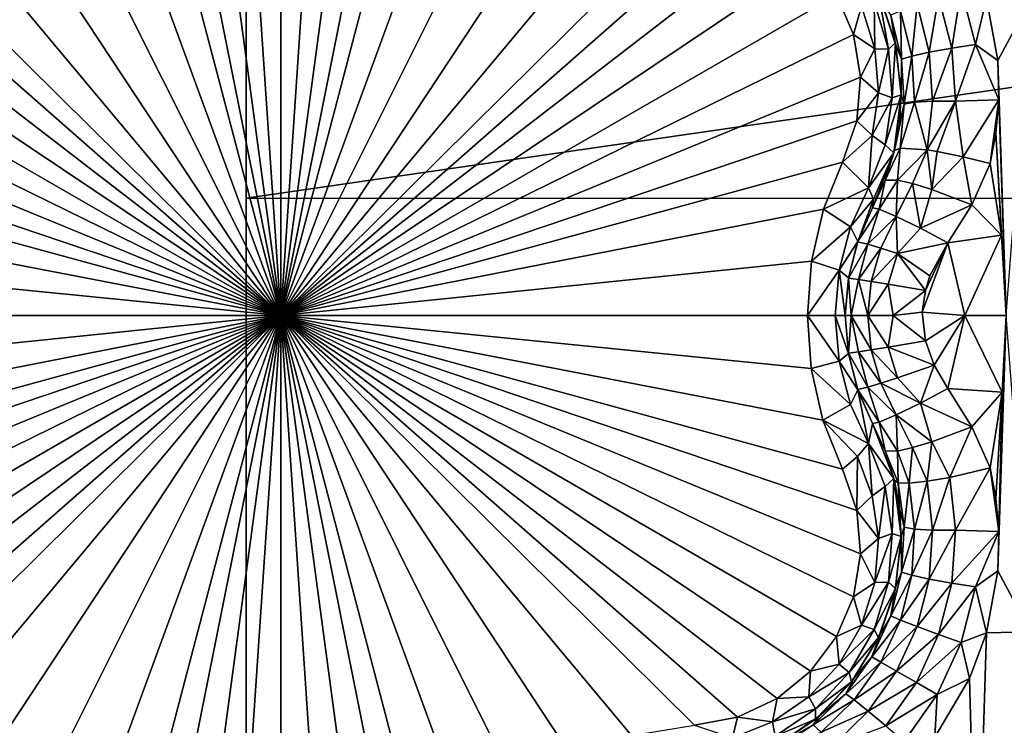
# Model space of a CAD drawing. Header units: metres. Extents: x -205 to 205, y -104 to 104.
# Tile 593 of 656: x -36.85 to -33.59, y -50.32 to -47.98. Entities that reach past the tile are written whole.
import ezdxf

# ---------------------------------------------------------------- set-up
doc = ezdxf.new("R2010")
doc.units = ezdxf.units.M
doc.layers.add('solid_01_2-CONSUMER_EHM_BOX_SW0001', color=7, linetype='CONTINUOUS')

msp = doc.modelspace()

# ---------------------------------------------------------------- linework, layer by layer
at = {"layer": 'solid_01_2-CONSUMER_EHM_BOX_SW0001'}
for points in [[(-200.010849, -74.958488), (-200.010773, 75.041512), (-0.010778, 75.04142)], [(-0.010849, -74.95858), (-200.010849, -74.958488), (-0.010778, 75.04142)], [(38.274673, -42.903759, 75), (-63.60397, -54.56757, 75), (63.596031, -54.576706, 75)], [(38.274673, -42.903759, 75), (37.499931, -42.958599, 75), (-63.60397, -54.56757, 75)], [(37.499931, -42.958599, 75), (-37.500069, -42.958565, 75), (-63.60397, -54.56757, 75)], [(-35.989307, -48.958565, 15.440842), (-35.989353, -46.833572, 16.667706), (-36.131405, -46.850746, 16.660553)], [(-35.989307, -48.958565, 15.440842), (-35.847298, -46.850723, 16.660563), (-35.989353, -46.833572, 16.667706)], [(-35.989307, -48.958565, 15.440842), (-36.131405, -46.850746, 16.660553), (-36.265591, -46.901558, 16.63912)], [(-35.989307, -48.958565, 15.440842), (-35.713093, -46.90152, 16.639135), (-35.847298, -46.850723, 16.660563)], [(-35.989307, -48.958565, 15.440842), (-36.265591, -46.901558, 16.63912), (-36.38409, -46.983875, 16.603489)], [(-35.989307, -48.958565, 15.440842), (-35.594543, -46.983856, 16.603498), (-35.713093, -46.90152, 16.639135)], [(-35.989307, -48.958565, 15.440842), (-36.38409, -46.983875, 16.603489), (-36.47884, -47.09351, 16.554106)], [(-35.989307, -48.958565, 15.440842), (-35.499775, -47.09351, 16.554106), (-35.594543, -46.983856, 16.603498)], [(-37.604473, -61.569439, 69), (-37.603432, -47.069439, 63.099998), (-36.104473, -61.569546, 69)], [(-36.104015, -55.219547, 66.416206), (-37.603432, -47.069439, 63.099998), (-36.103432, -47.069546, 63.099998)], [(-36.104126, -56.719547, 67.02655), (-36.104473, -61.569546, 69), (-37.603432, -47.069439, 63.099998)], [(-36.104126, -56.719547, 67.02655), (-37.603432, -47.069439, 63.099998), (-36.104015, -55.219547, 66.416206)], [(-36.103432, -47.069546, 69.5), (-36.104015, -55.219547, 66.416206), (-36.103432, -47.069546, 63.099998)], [(-36.103432, -47.069546, 69.5), (-36.103539, -48.569546, 69.5), (-36.104015, -55.219547, 66.416206)], [(-25.753431, -47.07029, 69.5), (-36.103539, -48.569546, 69.5), (-36.103432, -47.069546, 69.5)], [(-25.753431, -47.07029, 69.5), (-25.75354, -48.57029, 69.5), (-36.103539, -48.569546, 69.5)], [(-36.612514, -47.257236, 16.486931), (-35.989307, -48.958565, 15.440842), (-36.47884, -47.09351, 16.554106)], [(-35.989307, -48.958565, 15.440842), (-35.366062, -47.257267, 16.486921), (-35.499775, -47.09351, 16.554106)], [(-36.612514, -47.257236, 16.486931), (-36.772358, -47.391537, 16.452232), (-35.989307, -48.958565, 15.440842)], [(-35.989307, -48.958565, 15.440842), (-35.206219, -47.391563, 16.45223), (-35.366062, -47.257267, 16.486921)], [(-34.368027, -55.450424, 1.911131), (-24.574684, -47.39373, 1.771438), (-24.654047, -47.299149, 1.911433)], [(-32.067661, -53.499565, 1.933451), (-34.368027, -55.450424, 1.911131), (-24.654047, -47.299149, 1.911433)], [(-36.772358, -47.391537, 16.452232), (-36.954853, -47.496902, 16.452232), (-35.989307, -48.958565, 15.440842)], [(-35.989307, -48.958565, 15.440842), (-35.023724, -47.496918, 16.452236), (-35.206219, -47.391563, 16.45223)], [(-34.368027, -55.450424, 1.911131), (-34.288628, -55.545044, 1.771182), (-24.574684, -47.39373, 1.771438)], [(-34.288628, -55.545044, 1.771182), (-24.479979, -47.506596, 1.656828), (-24.574684, -47.39373, 1.771438)], [(-36.954853, -47.496902, 16.452232), (-37.151058, -47.568172, 16.486923), (-35.989307, -48.958565, 15.440842)], [(-35.989307, -48.958565, 15.440842), (-34.827488, -47.568195, 16.486938), (-35.023724, -47.496918, 16.452236)], [(-34.288628, -55.545044, 1.771182), (-34.193897, -55.657944, 1.656628), (-24.479979, -47.506596, 1.656828)], [(-34.193897, -55.657944, 1.656628), (-34.087463, -55.784786, 1.571667), (-24.479979, -47.506596, 1.656828)], [(-34.087463, -55.784786, 1.571667), (-24.373343, -47.633678, 1.571667), (-24.479979, -47.506596, 1.656828)], [(-37.151058, -47.568172, 16.486923), (-37.359726, -47.602089, 16.554106), (-35.989307, -48.958565, 15.440842)], [(-35.989307, -48.958565, 15.440842), (-34.618889, -47.602089, 16.554106), (-34.827488, -47.568195, 16.486938)], [(-37.359726, -47.602089, 16.554106), (-37.502087, -47.629341, 16.603502), (-35.989307, -48.958565, 15.440842)], [(-35.989307, -48.958565, 15.440842), (-34.476574, -47.629326, 16.603487), (-34.618889, -47.602089, 16.554106)], [(-37.502087, -47.629341, 16.603502), (-37.632656, -47.690834, 16.639137), (-35.989307, -48.958565, 15.440842)], [(-35.989307, -48.958565, 15.440842), (-34.346039, -47.690784, 16.639118), (-34.476574, -47.629326, 16.603487)], [(-21.511244, -48.928989, 1.571667), (-24.373343, -47.633678, 1.571667), (-34.087463, -55.784786, 1.571667)], [(-37.632656, -47.690834, 16.639137), (-37.743752, -47.781666, 16.660563), (-35.989307, -48.958565, 15.440842)], [(-35.989307, -48.958565, 15.440842), (-34.234936, -47.78159, 16.660553), (-34.346039, -47.690784, 16.639118)], [(-37.743752, -47.781666, 16.660563), (-37.829632, -47.896114, 16.667706), (-35.989307, -48.958565, 15.440842)], [(-35.989307, -48.958565, 15.440842), (-34.149036, -47.896019, 16.667706), (-34.234936, -47.78159, 16.660553)], [(-33.767132, -48.072533, 18.35281), (-33.736004, -47.876286, 18.351889), (-33.810902, -47.902561, 18.342203)], [(-33.767132, -48.072533, 18.35281), (-33.688663, -48.06057, 18.362474), (-33.736004, -47.876286, 18.351889)], [(-33.652397, -47.908619, 18.341488), (-33.736004, -47.876286, 18.351889), (-33.688663, -48.06057, 18.362474)], [(-37.829632, -47.896114, 16.667706), (-37.88578, -48.027718, 16.660553), (-35.989307, -48.958565, 15.440842)], [(-35.989307, -48.958565, 15.440842), (-34.092861, -48.027618, 16.660563), (-34.149036, -47.896019, 16.667706)], [(-34.065815, -47.933964, 16.71142), (-34.149036, -47.896019, 16.667706), (-34.092861, -48.027618, 16.660563)], [(-34.024796, -47.919552, 16.774439), (-34.065815, -47.933964, 16.71142), (-34.021988, -48.075405, 16.698145)], [(-34.024796, -47.919552, 16.774439), (-33.976723, -48.07629, 16.759886), (-34.010109, -47.892193, 16.883411)], [(-34.024796, -47.919552, 16.774439), (-34.021988, -48.075405, 16.698145), (-33.976723, -48.07629, 16.759886)], [(-34.010109, -47.892193, 16.883411), (-33.954262, -48.055294, 16.873802), (-34.006104, -47.900845, 18.099459)], [(-33.976723, -48.07629, 16.759886), (-33.954262, -48.055294, 16.873802), (-34.010109, -47.892193, 16.883411)], [(-33.969585, -47.964161, 18.173237), (-34.006104, -47.900845, 18.099459), (-33.953251, -48.059879, 18.108315)], [(-33.954262, -48.055294, 16.873802), (-33.953251, -48.059879, 18.108315), (-34.006104, -47.900845, 18.099459)], [(-33.810902, -47.902561, 18.342203), (-33.882317, -47.928719, 18.305311), (-33.842022, -48.086014, 18.315992)], [(-33.767132, -48.072533, 18.35281), (-33.810902, -47.902561, 18.342203), (-33.842022, -48.086014, 18.315992)], [(-33.6147, -48.113834, 18.35541), (-33.652397, -47.908619, 18.341488), (-33.688663, -48.06057, 18.362474)], [(-33.507179, -47.911991, 18.295647), (-33.652397, -47.908619, 18.341488), (-33.6147, -48.113834, 18.35541)], [(-33.507179, -47.911991, 18.295647), (-33.6147, -48.113834, 18.35541), (-33.587498, -48.958565, 18.393747)], [(-34.021988, -48.075405, 16.698145), (-34.065815, -47.933964, 16.71142), (-34.092861, -48.027618, 16.660563)], [(-33.937702, -47.950264, 18.245213), (-33.969585, -47.964161, 18.173237), (-33.933746, -48.109009, 18.184185)], [(-33.882317, -47.928719, 18.305311), (-33.937702, -47.950264, 18.245213), (-33.900177, -48.098827, 18.256014)], [(-33.900177, -48.098827, 18.256014), (-33.937702, -47.950264, 18.245213), (-33.933746, -48.109009, 18.184185)], [(-33.842022, -48.086014, 18.315992), (-33.882317, -47.928719, 18.305311), (-33.900177, -48.098827, 18.256014)], [(-33.933746, -48.109009, 18.184185), (-33.969585, -47.964161, 18.173237), (-33.953251, -48.059879, 18.108315)], [(-37.88578, -48.027718, 16.660553), (-37.908871, -48.169338, 16.639118), (-35.989307, -48.958565, 15.440842)], [(-35.989307, -48.958565, 15.440842), (-34.069748, -48.169243, 16.639137), (-34.092861, -48.027618, 16.660563)], [(-34.021988, -48.075405, 16.698145), (-34.092861, -48.027618, 16.660563), (-34.069748, -48.169243, 16.639137)], [(-34.010574, -48.220871, 16.672249), (-34.021988, -48.075405, 16.698145), (-34.069748, -48.169243, 16.639137)], [(-33.976723, -48.07629, 16.759886), (-34.021988, -48.075405, 16.698145), (-34.010574, -48.220871, 16.672249)], [(-33.976723, -48.07629, 16.759886), (-34.010574, -48.220871, 16.672249), (-33.964981, -48.237144, 16.731564)], [(-33.976723, -48.07629, 16.759886), (-33.964981, -48.237144, 16.731564), (-33.954262, -48.055294, 16.873802)], [(-33.964981, -48.237144, 16.731564), (-33.935246, -48.227314, 16.853397), (-33.954262, -48.055294, 16.873802)], [(-33.954262, -48.055294, 16.873802), (-33.935246, -48.227314, 16.853397), (-33.953251, -48.059879, 18.108315)], [(-33.933746, -48.109009, 18.184185), (-33.953251, -48.059879, 18.108315), (-33.935246, -48.227314, 18.126163)], [(-33.935246, -48.227314, 16.853397), (-33.935246, -48.227314, 18.126163), (-33.953251, -48.059879, 18.108315)], [(-33.767132, -48.072533, 18.35281), (-33.842022, -48.086014, 18.315992), (-33.83086, -48.248165, 18.333315)], [(-33.754719, -48.247856, 18.370024), (-33.767132, -48.072533, 18.35281), (-33.83086, -48.248165, 18.333315)], [(-33.754719, -48.247856, 18.370024), (-33.688663, -48.06057, 18.362474), (-33.767132, -48.072533, 18.35281)], [(-33.754719, -48.247856, 18.370024), (-33.611687, -48.244236, 18.367846), (-33.688663, -48.06057, 18.362474)], [(-33.6147, -48.113834, 18.35541), (-33.688663, -48.06057, 18.362474), (-33.611687, -48.244236, 18.367846)], [(-33.925488, -48.257771, 18.2019), (-33.933746, -48.109009, 18.184185), (-33.935246, -48.227314, 18.126163)], [(-33.900177, -48.098827, 18.256014), (-33.933746, -48.109009, 18.184185), (-33.925488, -48.257771, 18.2019)], [(-33.890484, -48.251743, 18.273518), (-33.900177, -48.098827, 18.256014), (-33.925488, -48.257771, 18.2019)], [(-33.842022, -48.086014, 18.315992), (-33.900177, -48.098827, 18.256014), (-33.890484, -48.251743, 18.273518)], [(-33.83086, -48.248165, 18.333315), (-33.842022, -48.086014, 18.315992), (-33.890484, -48.251743, 18.273518)], [(-33.611687, -48.244236, 18.367846), (-33.587498, -48.958565, 18.393747), (-33.6147, -48.113834, 18.35541)], [(-37.908871, -48.169338, 16.639118), (-37.896828, -48.31311, 16.603489), (-35.989307, -48.958565, 15.440842)], [(-35.989307, -48.958565, 15.440842), (-34.081776, -48.313072, 16.603502), (-34.069748, -48.169243, 16.639137)], [(-34.010574, -48.220871, 16.672249), (-34.069748, -48.169243, 16.639137), (-34.081776, -48.313072, 16.603502)], [(-34.030796, -48.362083, 16.634918), (-34.010574, -48.220871, 16.672249), (-34.081776, -48.313072, 16.603502)], [(-33.964981, -48.237144, 16.731564), (-34.010574, -48.220871, 16.672249), (-34.030796, -48.362083, 16.634918)], [(-33.964981, -48.237144, 16.731564), (-34.030796, -48.362083, 16.634918), (-33.98843, -48.392696, 16.690861)], [(-33.98843, -48.392696, 16.690861), (-33.959072, -48.419559, 16.818287), (-33.935246, -48.227314, 16.853397)], [(-33.964981, -48.237144, 16.731564), (-33.98843, -48.392696, 16.690861), (-33.935246, -48.227314, 16.853397)], [(-33.959072, -48.419559, 16.818287), (-33.940739, -48.32016, 18.139544), (-33.935246, -48.227314, 18.126163)], [(-33.935246, -48.227314, 16.853397), (-33.959072, -48.419559, 16.818287), (-33.935246, -48.227314, 18.126163)], [(-33.925488, -48.257771, 18.2019), (-33.935246, -48.227314, 18.126163), (-33.940739, -48.32016, 18.139544)], [(-33.729473, -48.432602, 18.401863), (-33.611687, -48.244236, 18.367846), (-33.754719, -48.247856, 18.370024)], [(-33.729473, -48.432602, 18.401863), (-33.64085, -48.455143, 18.393747), (-33.611687, -48.244236, 18.367846)], [(-33.621422, -48.353291, 18.380333), (-33.611687, -48.244236, 18.367846), (-33.64085, -48.455143, 18.393747)], [(-33.621422, -48.353291, 18.380333), (-33.587498, -48.958565, 18.393747), (-33.611687, -48.244236, 18.367846)], [(-33.925488, -48.257771, 18.2019), (-33.940739, -48.32016, 18.139544), (-33.957253, -48.412186, 18.155281)], [(-33.938011, -48.404289, 18.24468), (-33.925488, -48.257771, 18.2019), (-33.957253, -48.412186, 18.155281)], [(-33.890484, -48.251743, 18.273518), (-33.925488, -48.257771, 18.2019), (-33.938011, -48.404289, 18.24468)], [(-33.849365, -48.409992, 18.356613), (-33.890484, -48.251743, 18.273518), (-33.938011, -48.404289, 18.24468)], [(-33.83086, -48.248165, 18.333315), (-33.890484, -48.251743, 18.273518), (-33.849365, -48.409992, 18.356613)], [(-33.754719, -48.247856, 18.370024), (-33.83086, -48.248165, 18.333315), (-33.849365, -48.409992, 18.356613)], [(-33.754719, -48.247856, 18.370024), (-33.849365, -48.409992, 18.356613), (-33.815887, -48.415245, 18.376804)], [(-33.729473, -48.432602, 18.401863), (-33.754719, -48.247856, 18.370024), (-33.815887, -48.415245, 18.376804)], [(-37.896828, -48.31311, 16.603489), (-37.849258, -48.449986, 16.554106), (-35.989307, -48.958565, 15.440842)], [(-35.989307, -48.958565, 15.440842), (-34.129356, -48.449986, 16.554106), (-34.081776, -48.313072, 16.603502)], [(-34.030796, -48.362083, 16.634918), (-34.081776, -48.313072, 16.603502), (-34.129356, -48.449986, 16.554106)], [(-33.959072, -48.419559, 16.818287), (-33.957253, -48.412186, 18.155281), (-33.940739, -48.32016, 18.139544)], [(-34.043575, -48.535069, 16.639467), (-34.030796, -48.362083, 16.634918), (-34.129356, -48.449986, 16.554106)], [(-33.98843, -48.392696, 16.690861), (-34.030796, -48.362083, 16.634918), (-34.043575, -48.535069, 16.639467)], [(-33.621422, -48.353291, 18.380333), (-33.64085, -48.455143, 18.393747), (-33.602291, -48.6917, 18.393724)], [(-33.621422, -48.353291, 18.380333), (-33.602291, -48.6917, 18.393724), (-33.587498, -48.958565, 18.393747)], [(-33.98843, -48.392696, 16.690861), (-34.043575, -48.535069, 16.639467), (-33.959072, -48.419559, 16.818287)], [(-33.987522, -48.509457, 18.172096), (-33.938011, -48.404289, 18.24468), (-33.957253, -48.412186, 18.155281)], [(-33.946575, -48.509418, 18.304129), (-33.938011, -48.404289, 18.24468), (-33.987522, -48.509457, 18.172096)], [(-33.946575, -48.509418, 18.304129), (-33.849365, -48.409992, 18.356613), (-33.938011, -48.404289, 18.24468)], [(-34.043575, -48.535069, 16.639467), (-34.026669, -48.57328, 16.70359), (-33.959072, -48.419559, 16.818287)], [(-33.987522, -48.509457, 18.172096), (-33.959072, -48.419559, 16.818287), (-34.030014, -48.601856, 16.770613)], [(-34.026669, -48.57328, 16.70359), (-34.030014, -48.601856, 16.770613), (-33.959072, -48.419559, 16.818287)], [(-33.987522, -48.509457, 18.172096), (-33.957253, -48.412186, 18.155281), (-33.959072, -48.419559, 16.818287)], [(-33.89703, -48.521526, 18.36202), (-33.849365, -48.409992, 18.356613), (-33.946575, -48.509418, 18.304129)], [(-33.833324, -48.541199, 18.402063), (-33.849365, -48.409992, 18.356613), (-33.89703, -48.521526, 18.36202)], [(-33.833324, -48.541199, 18.402063), (-33.815887, -48.415245, 18.376804), (-33.849365, -48.409992, 18.356613)], [(-33.833324, -48.541199, 18.402063), (-33.729473, -48.432602, 18.401863), (-33.815887, -48.415245, 18.376804)], [(-33.701473, -48.591904, 18.416395), (-33.729473, -48.432602, 18.401863), (-33.833324, -48.541199, 18.402063)], [(-33.701473, -48.591904, 18.416395), (-33.64085, -48.455143, 18.393747), (-33.729473, -48.432602, 18.401863)], [(-37.849258, -48.449986, 16.554106), (-37.784508, -48.612408, 16.496393), (-35.989307, -48.958565, 15.440842)], [(-35.989307, -48.958565, 15.440842), (-34.19212, -48.606018, 16.498224), (-34.129356, -48.449986, 16.554106)], [(-34.043575, -48.535069, 16.639467), (-34.129356, -48.449986, 16.554106), (-34.19212, -48.606018, 16.498224)], [(-33.602291, -48.6917, 18.393724), (-33.64085, -48.455143, 18.393747), (-33.701473, -48.591904, 18.416395)], [(-34.19212, -48.606018, 16.498224), (-34.10244, -48.66468, 16.587399), (-34.043575, -48.535069, 16.639467)], [(-34.10244, -48.66468, 16.587399), (-34.026669, -48.57328, 16.70359), (-34.043575, -48.535069, 16.639467)], [(-34.030014, -48.601856, 18.184393), (-33.987522, -48.509457, 18.172096), (-34.030014, -48.601856, 16.770613)], [(-34.007778, -48.60593, 18.285564), (-33.987522, -48.509457, 18.172096), (-34.030014, -48.601856, 18.184393)], [(-33.946575, -48.509418, 18.304129), (-34.007778, -48.60593, 18.285564), (-33.951591, -48.629726, 18.369303)], [(-33.946575, -48.509418, 18.304129), (-33.987522, -48.509457, 18.172096), (-34.007778, -48.60593, 18.285564)], [(-33.89703, -48.521526, 18.36202), (-33.946575, -48.509418, 18.304129), (-33.951591, -48.629726, 18.369303)], [(-33.89703, -48.521526, 18.36202), (-33.951591, -48.629726, 18.369303), (-33.871101, -48.669163, 18.42128)], [(-33.833324, -48.541199, 18.402063), (-33.89703, -48.521526, 18.36202), (-33.871101, -48.669163, 18.42128)], [(-36.104015, -55.219547, 72), (-36.103539, -48.569546, 72), (-25.75354, -48.57029, 72)], [(-36.104015, -55.219547, 66.416206), (-36.103539, -48.569546, 72), (-36.104015, -55.219547, 72)], [(-36.103539, -48.569546, 69.5), (-36.103539, -48.569546, 72), (-36.104015, -55.219547, 66.416206)], [(-36.104015, -55.219547, 72), (-25.75354, -48.57029, 72), (-28.771015, -54.002445, 72)], [(-25.75354, -48.57029, 69.5), (-25.75354, -48.57029, 72), (-36.103539, -48.569546, 72)], [(-25.75354, -48.57029, 69.5), (-36.103539, -48.569546, 72), (-36.103539, -48.569546, 69.5)], [(-33.701473, -48.591904, 18.416395), (-33.833324, -48.541199, 18.402063), (-33.871101, -48.669163, 18.42128)], [(-34.10244, -48.66468, 16.587399), (-34.078808, -48.712643, 16.714556), (-34.026669, -48.57328, 16.70359)], [(-34.079224, -48.713844, 18.188141), (-34.030014, -48.601856, 18.184393), (-34.078808, -48.712643, 16.714556)], [(-34.007778, -48.60593, 18.285564), (-34.030014, -48.601856, 18.184393), (-34.079224, -48.713844, 18.188141)], [(-34.078808, -48.712643, 16.714556), (-34.030014, -48.601856, 16.770613), (-34.026669, -48.57328, 16.70359)], [(-34.078808, -48.712643, 16.714556), (-34.030014, -48.601856, 18.184393), (-34.030014, -48.601856, 16.770613)], [(-33.701473, -48.591904, 18.416395), (-33.871101, -48.669163, 18.42128), (-33.780094, -48.717484, 18.432564)], [(-33.602291, -48.6917, 18.393724), (-33.701473, -48.591904, 18.416395), (-33.780094, -48.717484, 18.432564)], [(-37.784508, -48.612408, 16.496393), (-37.746059, -48.78344, 16.460129), (-35.989307, -48.958565, 15.440842)], [(-35.989307, -48.958565, 15.440842), (-34.231712, -48.777794, 16.460941), (-34.19212, -48.606018, 16.498224)], [(-34.231712, -48.777794, 16.460941), (-34.10244, -48.66468, 16.587399), (-34.19212, -48.606018, 16.498224)], [(-34.007778, -48.60593, 18.285564), (-34.079224, -48.713844, 18.188141), (-34.045467, -48.721855, 18.314867)], [(-33.951591, -48.629726, 18.369303), (-34.007778, -48.60593, 18.285564), (-34.045467, -48.721855, 18.314867)], [(-33.951591, -48.629726, 18.369303), (-34.045467, -48.721855, 18.314867), (-34.002682, -48.735023, 18.370695)], [(-33.951591, -48.629726, 18.369303), (-34.002682, -48.735023, 18.370695), (-33.946987, -48.753082, 18.411472)], [(-33.871101, -48.669163, 18.42128), (-33.951591, -48.629726, 18.369303), (-33.946987, -48.753082, 18.411472)], [(-34.231712, -48.777794, 16.460941), (-34.140102, -48.807774, 16.552685), (-34.10244, -48.66468, 16.587399)], [(-34.140102, -48.807774, 16.552685), (-34.078808, -48.712643, 16.714556), (-34.10244, -48.66468, 16.587399)], [(-33.871101, -48.669163, 18.42128), (-33.946987, -48.753082, 18.411472), (-33.780094, -48.717484, 18.432564)], [(-33.602291, -48.6917, 18.393724), (-33.780094, -48.717484, 18.432564), (-33.724709, -48.958565, 18.426504)], [(-33.602291, -48.6917, 18.393724), (-33.724709, -48.958565, 18.426504), (-33.587498, -48.958565, 18.393747)], [(-34.140102, -48.807774, 16.552685), (-34.109653, -48.832802, 16.677401), (-34.078808, -48.712643, 16.714556)], [(-34.109882, -48.834145, 18.189436), (-34.079224, -48.713844, 18.188141), (-34.109653, -48.832802, 16.677401)], [(-34.045467, -48.721855, 18.314867), (-34.079224, -48.713844, 18.188141), (-34.109882, -48.834145, 18.189436)], [(-34.045467, -48.721855, 18.314867), (-34.109882, -48.834145, 18.189436), (-34.076782, -48.838795, 18.314287)], [(-34.079224, -48.713844, 18.188141), (-34.078808, -48.712643, 16.714556), (-34.109653, -48.832802, 16.677401)], [(-34.002682, -48.735023, 18.370695), (-34.045467, -48.721855, 18.314867), (-34.076782, -48.838795, 18.314287)], [(-34.002682, -48.735023, 18.370695), (-34.076782, -48.838795, 18.314287), (-34.03392, -48.845608, 18.36972)], [(-33.946987, -48.753082, 18.411472), (-34.002682, -48.735023, 18.370695), (-34.03392, -48.845608, 18.36972)], [(-33.946987, -48.753082, 18.411472), (-33.839985, -48.827152, 18.43854), (-33.780094, -48.717484, 18.432564)], [(-33.780094, -48.717484, 18.432564), (-33.854645, -48.874748, 18.439276), (-33.865192, -48.94746, 18.439625)], [(-33.724709, -48.958565, 18.426504), (-33.780094, -48.717484, 18.432564), (-33.865192, -48.94746, 18.439625)], [(-33.780094, -48.717484, 18.432564), (-33.839985, -48.827152, 18.43854), (-33.854645, -48.874748, 18.439276)], [(-33.946987, -48.753082, 18.411472), (-34.03392, -48.845608, 18.36972), (-33.97784, -48.854748, 18.41069)], [(-33.946987, -48.753082, 18.411472), (-33.97784, -48.854748, 18.41069), (-33.854645, -48.874748, 18.439276)], [(-33.946987, -48.753082, 18.411472), (-33.854645, -48.874748, 18.439276), (-33.839985, -48.827152, 18.43854)], [(-37.746059, -48.78344, 16.460129), (-37.733341, -48.958565, 16.44776), (-35.989307, -48.958565, 15.440842)], [(-35.989307, -48.958565, 15.440842), (-34.245274, -48.958565, 16.44776), (-34.231712, -48.777794, 16.460941)], [(-34.245274, -48.958565, 16.44776), (-34.140102, -48.807774, 16.552685), (-34.231712, -48.777794, 16.460941)], [(-34.245274, -48.958565, 16.44776), (-34.153767, -48.958565, 16.539265), (-34.140102, -48.807774, 16.552685)], [(-34.153767, -48.958565, 16.539265), (-34.120274, -48.958565, 16.664267), (-34.140102, -48.807774, 16.552685)], [(-34.120274, -48.958565, 16.664267), (-34.109653, -48.832802, 16.677401), (-34.140102, -48.807774, 16.552685)], [(-34.109882, -48.834145, 18.189436), (-34.109653, -48.832802, 16.677401), (-34.120274, -48.958565, 16.664267)], [(-34.120274, -48.958565, 18.189676), (-34.109882, -48.834145, 18.189436), (-34.120274, -48.958565, 16.664267)], [(-34.109882, -48.834145, 18.189436), (-34.120274, -48.958565, 18.189676), (-34.100666, -48.958565, 18.286726)], [(-34.076782, -48.838795, 18.314287), (-34.109882, -48.834145, 18.189436), (-34.100666, -48.958565, 18.286726)], [(-34.076782, -48.838795, 18.314287), (-34.100666, -48.958565, 18.286726), (-34.044991, -48.958565, 18.36849)], [(-34.03392, -48.845608, 18.36972), (-34.076782, -48.838795, 18.314287), (-34.044991, -48.958565, 18.36849)], [(-33.97784, -48.854748, 18.41069), (-34.03392, -48.845608, 18.36972), (-34.044991, -48.958565, 18.36849)], [(-33.97784, -48.854748, 18.41069), (-34.044991, -48.958565, 18.36849), (-33.961967, -48.958565, 18.422255)], [(-33.854645, -48.874748, 18.439276), (-33.97784, -48.854748, 18.41069), (-33.961967, -48.958565, 18.422255)], [(-33.854645, -48.874748, 18.439276), (-33.961967, -48.958565, 18.422255), (-33.865192, -48.94746, 18.439625)], [(-21.511244, -48.928989, 1.571667), (-34.087463, -55.784786, 1.571667), (-22.253178, -49.394897, 1.571667)], [(-37.908867, -49.747883, 16.639137), (-37.885754, -49.889507, 16.660563), (-35.989307, -48.958565, 15.440842)], [(-37.896839, -49.604057, 16.603502), (-37.908867, -49.747883, 16.639137), (-35.989307, -48.958565, 15.440842)], [(-37.849258, -49.46714, 16.554106), (-37.896839, -49.604057, 16.603502), (-35.989307, -48.958565, 15.440842)], [(-37.885754, -49.889507, 16.660563), (-37.829578, -50.021107, 16.667706), (-35.989307, -48.958565, 15.440842)], [(-37.786495, -49.311111, 16.498224), (-37.849258, -49.46714, 16.554106), (-35.989307, -48.958565, 15.440842)], [(-37.829578, -50.021107, 16.667706), (-37.743679, -50.135536, 16.660553), (-35.989307, -48.958565, 15.440842)], [(-37.746899, -49.139332, 16.460941), (-37.786495, -49.311111, 16.498224), (-35.989307, -48.958565, 15.440842)], [(-37.746899, -49.139332, 16.460941), (-35.989307, -48.958565, 15.440842), (-37.733341, -48.958565, 16.44776)], [(-37.743679, -50.135536, 16.660553), (-37.632576, -50.226341, 16.639118), (-35.989307, -48.958565, 15.440842)], [(-37.632576, -50.226341, 16.639118), (-37.502041, -50.287804, 16.603487), (-35.989307, -48.958565, 15.440842)], [(-37.502041, -50.287804, 16.603487), (-37.359726, -50.315037, 16.554106), (-35.989307, -48.958565, 15.440842)], [(-37.359726, -50.315037, 16.554106), (-37.151127, -50.348934, 16.486938), (-35.989307, -48.958565, 15.440842)], [(-37.151127, -50.348934, 16.486938), (-36.954891, -50.420212, 16.452236), (-35.989307, -48.958565, 15.440842)], [(-36.954891, -50.420212, 16.452236), (-36.772396, -50.525566, 16.45223), (-35.989307, -48.958565, 15.440842)], [(-36.772396, -50.525566, 16.45223), (-36.612549, -50.659863, 16.486921), (-35.989307, -48.958565, 15.440842)], [(-36.612549, -50.659863, 16.486921), (-36.47884, -50.82362, 16.554106), (-35.989307, -48.958565, 15.440842)], [(-36.47884, -50.82362, 16.554106), (-36.384071, -50.933273, 16.603498), (-35.989307, -48.958565, 15.440842)], [(-36.384071, -50.933273, 16.603498), (-36.265518, -51.01561, 16.639135), (-35.989307, -48.958565, 15.440842)], [(-36.265518, -51.01561, 16.639135), (-36.131317, -51.066406, 16.660563), (-35.989307, -48.958565, 15.440842)], [(-36.131317, -51.066406, 16.660563), (-35.989262, -51.083557, 16.667706), (-35.989307, -48.958565, 15.440842)], [(-34.232555, -49.133686, 16.460129), (-34.245274, -48.958565, 16.44776), (-35.989307, -48.958565, 15.440842)], [(-34.081783, -49.604015, 16.603489), (-34.129356, -49.467144, 16.554106), (-35.989307, -48.958565, 15.440842)], [(-34.194107, -49.304722, 16.496393), (-35.989307, -48.958565, 15.440842), (-34.129356, -49.467144, 16.554106)], [(-34.476528, -50.287788, 16.603502), (-35.989307, -48.958565, 15.440842), (-34.618889, -50.315041, 16.554106)], [(-34.827557, -50.348953, 16.486923), (-34.618889, -50.315041, 16.554106), (-35.989307, -48.958565, 15.440842)], [(-34.345959, -50.226292, 16.639137), (-35.989307, -48.958565, 15.440842), (-34.476528, -50.287788, 16.603502)], [(-34.234863, -50.135464, 16.660563), (-35.989307, -48.958565, 15.440842), (-34.345959, -50.226292, 16.639137)], [(-34.148983, -50.021015, 16.667706), (-35.989307, -48.958565, 15.440842), (-34.234863, -50.135464, 16.660563)], [(-34.092834, -49.889408, 16.660553), (-35.989307, -48.958565, 15.440842), (-34.148983, -50.021015, 16.667706)], [(-34.069744, -49.747791, 16.639118), (-35.989307, -48.958565, 15.440842), (-34.092834, -49.889408, 16.660553)], [(-34.081783, -49.604015, 16.603489), (-35.989307, -48.958565, 15.440842), (-34.069744, -49.747791, 16.639118)], [(-34.194107, -49.304722, 16.496393), (-34.232555, -49.133686, 16.460129), (-35.989307, -48.958565, 15.440842)], [(-35.023758, -50.420223, 16.452232), (-34.827557, -50.348953, 16.486923), (-35.989307, -48.958565, 15.440842)], [(-35.206257, -50.525589, 16.452232), (-35.023758, -50.420223, 16.452232), (-35.989307, -48.958565, 15.440842)], [(-35.366096, -50.659893, 16.486931), (-35.206257, -50.525589, 16.452232), (-35.989307, -48.958565, 15.440842)], [(-35.499775, -50.82362, 16.554106), (-35.366096, -50.659893, 16.486931), (-35.989307, -48.958565, 15.440842)], [(-35.594524, -50.933254, 16.603489), (-35.499775, -50.82362, 16.554106), (-35.989307, -48.958565, 15.440842)], [(-35.713024, -51.015572, 16.63912), (-35.594524, -50.933254, 16.603489), (-35.989307, -48.958565, 15.440842)], [(-35.84721, -51.066383, 16.660553), (-35.713024, -51.015572, 16.63912), (-35.989307, -48.958565, 15.440842)], [(-35.989262, -51.083557, 16.667706), (-35.84721, -51.066383, 16.660553), (-35.989307, -48.958565, 15.440842)], [(-34.140079, -49.109493, 16.552706), (-34.153767, -48.958565, 16.539265), (-34.245274, -48.958565, 16.44776)], [(-34.232555, -49.133686, 16.460129), (-34.140079, -49.109493, 16.552706), (-34.245274, -48.958565, 16.44776)], [(-34.109634, -49.084446, 16.677425), (-34.120274, -48.958565, 16.664267), (-34.153767, -48.958565, 16.539265)], [(-34.140079, -49.109493, 16.552706), (-34.109634, -49.084446, 16.677425), (-34.153767, -48.958565, 16.539265)], [(-34.109634, -49.084446, 16.677425), (-34.120274, -48.958565, 18.189676), (-34.120274, -48.958565, 16.664267)], [(-34.109634, -49.084446, 16.677425), (-34.109859, -49.083107, 18.189436), (-34.120274, -48.958565, 18.189676)], [(-34.109859, -49.083107, 18.189436), (-34.100666, -48.958565, 18.286726), (-34.120274, -48.958565, 18.189676)], [(-34.076759, -49.078453, 18.314287), (-34.100666, -48.958565, 18.286726), (-34.109859, -49.083107, 18.189436)], [(-34.033897, -49.071636, 18.369722), (-34.044991, -48.958565, 18.36849), (-34.100666, -48.958565, 18.286726)], [(-34.033897, -49.071636, 18.369722), (-34.100666, -48.958565, 18.286726), (-34.076759, -49.078453, 18.314287)], [(-33.977818, -49.062485, 18.410692), (-33.961967, -48.958565, 18.422255), (-34.044991, -48.958565, 18.36849)], [(-33.977818, -49.062485, 18.410692), (-34.044991, -48.958565, 18.36849), (-34.033897, -49.071636, 18.369722)], [(-33.854675, -49.041882, 18.439278), (-33.961967, -48.958565, 18.422255), (-33.977818, -49.062485, 18.410692)], [(-33.854675, -49.041882, 18.439278), (-33.865192, -48.94746, 18.439625), (-33.961967, -48.958565, 18.422255)], [(-33.724709, -48.958565, 18.426504), (-33.865192, -48.94746, 18.439625), (-33.854675, -49.041882, 18.439278)], [(-33.724709, -48.958565, 18.426504), (-33.854675, -49.041882, 18.439278), (-33.825916, -49.123077, 18.437561)], [(-33.724709, -48.958565, 18.426504), (-33.825916, -49.123077, 18.437561), (-33.780094, -49.199646, 18.432564)], [(-33.780094, -49.199646, 18.432564), (-33.600945, -49.211681, 18.39377), (-33.724709, -48.958565, 18.426504)], [(-33.724709, -48.958565, 18.426504), (-33.600945, -49.211681, 18.39377), (-33.587498, -48.958565, 18.393747)], [(-33.587498, -48.958565, 18.393747), (-33.614693, -49.803234, 18.355415), (-33.507179, -50.005138, 18.295647)], [(-33.587498, -48.958565, 18.393747), (-33.611691, -49.672752, 18.367859), (-33.614693, -49.803234, 18.355415)], [(-33.587498, -48.958565, 18.393747), (-33.600945, -49.211681, 18.39377), (-33.611691, -49.672752, 18.367859)], [(-33.854675, -49.041882, 18.439278), (-33.977818, -49.062485, 18.410692), (-33.825916, -49.123077, 18.437561)], [(-34.07877, -49.204597, 16.714602), (-34.109634, -49.084446, 16.677425), (-34.140079, -49.109493, 16.552706)], [(-34.076759, -49.078453, 18.314287), (-34.109859, -49.083107, 18.189436), (-34.045425, -49.195389, 18.314865)], [(-34.07877, -49.204597, 16.714602), (-34.079182, -49.203403, 18.188139), (-34.109859, -49.083107, 18.189436)], [(-34.109634, -49.084446, 16.677425), (-34.07877, -49.204597, 16.714602), (-34.109859, -49.083107, 18.189436)], [(-34.109859, -49.083107, 18.189436), (-34.079182, -49.203403, 18.188139), (-34.045425, -49.195389, 18.314865)], [(-34.033897, -49.071636, 18.369722), (-34.076759, -49.078453, 18.314287), (-34.002644, -49.182213, 18.370695)], [(-34.076759, -49.078453, 18.314287), (-34.045425, -49.195389, 18.314865), (-34.002644, -49.182213, 18.370695)], [(-33.977818, -49.062485, 18.410692), (-34.033897, -49.071636, 18.369722), (-33.946949, -49.164146, 18.411472)], [(-34.033897, -49.071636, 18.369722), (-34.002644, -49.182213, 18.370695), (-33.946949, -49.164146, 18.411472)], [(-33.977818, -49.062485, 18.410692), (-33.946949, -49.164146, 18.411472), (-33.825916, -49.123077, 18.437561)], [(-34.10239, -49.252579, 16.587442), (-34.140079, -49.109493, 16.552706), (-34.232555, -49.133686, 16.460129)], [(-34.10239, -49.252579, 16.587442), (-34.07877, -49.204597, 16.714602), (-34.140079, -49.109493, 16.552706)], [(-33.825916, -49.123077, 18.437561), (-33.946949, -49.164146, 18.411472), (-33.871109, -49.247967, 18.42128)], [(-33.825916, -49.123077, 18.437561), (-33.871109, -49.247967, 18.42128), (-33.780094, -49.199646, 18.432564)], [(-34.194107, -49.304722, 16.496393), (-34.10239, -49.252579, 16.587442), (-34.232555, -49.133686, 16.460129)], [(-34.002644, -49.182213, 18.370695), (-34.045425, -49.195389, 18.314865), (-33.951599, -49.287403, 18.369303)], [(-33.946949, -49.164146, 18.411472), (-34.002644, -49.182213, 18.370695), (-33.871109, -49.247967, 18.42128)], [(-34.002644, -49.182213, 18.370695), (-33.951599, -49.287403, 18.369303), (-33.871109, -49.247967, 18.42128)], [(-34.10239, -49.252579, 16.587442), (-34.043568, -49.382061, 16.639465), (-34.07877, -49.204597, 16.714602)], [(-34.045425, -49.195389, 18.314865), (-34.079182, -49.203403, 18.188139), (-34.007786, -49.311203, 18.285561)], [(-34.030014, -49.315273, 16.770613), (-34.030014, -49.315273, 18.184393), (-34.079182, -49.203403, 18.188139)], [(-34.007786, -49.311203, 18.285561), (-34.079182, -49.203403, 18.188139), (-34.030014, -49.315273, 18.184393)], [(-34.07877, -49.204597, 16.714602), (-34.030014, -49.315273, 16.770613), (-34.079182, -49.203403, 18.188139)], [(-34.07877, -49.204597, 16.714602), (-34.043568, -49.382061, 16.639465), (-34.030014, -49.315273, 16.770613)], [(-34.045425, -49.195389, 18.314865), (-34.007786, -49.311203, 18.285561), (-33.951599, -49.287403, 18.369303)], [(-33.700691, -49.326698, 18.416172), (-33.780094, -49.199646, 18.432564), (-33.871109, -49.247967, 18.42128)], [(-33.700691, -49.326698, 18.416172), (-33.600945, -49.211681, 18.39377), (-33.780094, -49.199646, 18.432564)], [(-33.700691, -49.326698, 18.416172), (-33.64085, -49.461987, 18.393747), (-33.600945, -49.211681, 18.39377)], [(-33.600945, -49.211681, 18.39377), (-33.64085, -49.461987, 18.393747), (-33.621441, -49.563721, 18.380348)], [(-33.600945, -49.211681, 18.39377), (-33.621441, -49.563721, 18.380348), (-33.611691, -49.672752, 18.367859)], [(-34.194107, -49.304722, 16.496393), (-34.043568, -49.382061, 16.639465), (-34.10239, -49.252579, 16.587442)], [(-33.833324, -49.375931, 18.402061), (-33.871109, -49.247967, 18.42128), (-33.951599, -49.287403, 18.369303)], [(-33.700691, -49.326698, 18.416172), (-33.871109, -49.247967, 18.42128), (-33.833324, -49.375931, 18.402061)], [(-33.946575, -49.407711, 18.304127), (-33.951599, -49.287403, 18.369303), (-34.007786, -49.311203, 18.285561)], [(-33.897034, -49.395603, 18.36202), (-33.951599, -49.287403, 18.369303), (-33.946575, -49.407711, 18.304127)], [(-33.833324, -49.375931, 18.402061), (-33.951599, -49.287403, 18.369303), (-33.897034, -49.395603, 18.36202)], [(-34.194107, -49.304722, 16.496393), (-34.129356, -49.467144, 16.554106), (-34.079823, -49.425163, 16.587631)], [(-34.194107, -49.304722, 16.496393), (-34.079823, -49.425163, 16.587631), (-34.043568, -49.382061, 16.639465)], [(-34.043568, -49.382061, 16.639465), (-33.959053, -49.497635, 16.818302), (-34.030014, -49.315273, 16.770613)], [(-33.988274, -49.405724, 18.172403), (-34.007786, -49.311203, 18.285561), (-34.030014, -49.315273, 18.184393)], [(-33.959053, -49.497635, 16.818302), (-34.030014, -49.315273, 18.184393), (-34.030014, -49.315273, 16.770613)], [(-33.959053, -49.497635, 16.818302), (-33.988274, -49.405724, 18.172403), (-34.030014, -49.315273, 18.184393)], [(-33.946575, -49.407711, 18.304127), (-34.007786, -49.311203, 18.285561), (-33.988274, -49.405724, 18.172403)], [(-33.700691, -49.326698, 18.416172), (-33.833324, -49.375931, 18.402061), (-33.774395, -49.494156, 18.39316)], [(-33.700691, -49.326698, 18.416172), (-33.774395, -49.494156, 18.39316), (-33.64085, -49.461987, 18.393747)], [(-34.079823, -49.425163, 16.587631), (-34.0308, -49.555035, 16.634916), (-34.043568, -49.382061, 16.639465)], [(-34.043568, -49.382061, 16.639465), (-34.0308, -49.555035, 16.634916), (-33.98843, -49.524422, 16.690859)], [(-33.98843, -49.524422, 16.690859), (-33.959053, -49.497635, 16.818302), (-34.043568, -49.382061, 16.639465)], [(-33.833324, -49.375931, 18.402061), (-33.897034, -49.395603, 18.36202), (-33.849369, -49.507137, 18.356615)], [(-33.833324, -49.375931, 18.402061), (-33.849369, -49.507137, 18.356615), (-33.774395, -49.494156, 18.39316)], [(-22.253178, -49.394897, 1.571667), (-34.087463, -55.784786, 1.571667), (-21.778702, -49.615971, 1.571667)], [(-33.988274, -49.405724, 18.172403), (-33.957253, -49.504944, 18.155281), (-33.944958, -49.511864, 18.225769)], [(-33.959053, -49.497635, 16.818302), (-33.957253, -49.504944, 18.155281), (-33.988274, -49.405724, 18.172403)], [(-33.946575, -49.407711, 18.304127), (-33.988274, -49.405724, 18.172403), (-33.944958, -49.511864, 18.225769)], [(-33.897034, -49.395603, 18.36202), (-33.946575, -49.407711, 18.304127), (-33.908993, -49.513176, 18.297041)], [(-33.946575, -49.407711, 18.304127), (-33.944958, -49.511864, 18.225769), (-33.908993, -49.513176, 18.297041)], [(-33.897034, -49.395603, 18.36202), (-33.908993, -49.513176, 18.297041), (-33.849369, -49.507137, 18.356615)], [(-34.081783, -49.604015, 16.603489), (-34.079823, -49.425163, 16.587631), (-34.129356, -49.467144, 16.554106)], [(-34.081783, -49.604015, 16.603489), (-34.0308, -49.555035, 16.634916), (-34.079823, -49.425163, 16.587631)], [(-33.774395, -49.494156, 18.39316), (-33.754719, -49.669273, 18.370024), (-33.64085, -49.461987, 18.393747)], [(-33.754719, -49.669273, 18.370024), (-33.611691, -49.672752, 18.367859), (-33.64085, -49.461987, 18.393747)], [(-33.611691, -49.672752, 18.367859), (-33.621441, -49.563721, 18.380348), (-33.64085, -49.461987, 18.393747)], [(-33.98843, -49.524422, 16.690859), (-33.964981, -49.679981, 16.731564), (-33.959053, -49.497635, 16.818302)], [(-33.964981, -49.679981, 16.731564), (-33.935246, -49.689816, 16.853399), (-33.959053, -49.497635, 16.818302)], [(-33.959053, -49.497635, 16.818302), (-33.935246, -49.689816, 16.853399), (-33.957253, -49.504944, 18.155281)], [(-33.944958, -49.511864, 18.225769), (-33.957253, -49.504944, 18.155281), (-33.940739, -49.59697, 18.139544)], [(-33.935246, -49.689816, 16.853399), (-33.940739, -49.59697, 18.139544), (-33.957253, -49.504944, 18.155281)], [(-33.925488, -49.659359, 18.2019), (-33.944958, -49.511864, 18.225769), (-33.940739, -49.59697, 18.139544)], [(-33.908993, -49.513176, 18.297041), (-33.944958, -49.511864, 18.225769), (-33.925488, -49.659359, 18.2019)], [(-33.890484, -49.665386, 18.273518), (-33.908993, -49.513176, 18.297041), (-33.925488, -49.659359, 18.2019)], [(-33.849369, -49.507137, 18.356615), (-33.908993, -49.513176, 18.297041), (-33.890484, -49.665386, 18.273518)], [(-33.83086, -49.668964, 18.333315), (-33.849369, -49.507137, 18.356615), (-33.890484, -49.665386, 18.273518)], [(-33.774395, -49.494156, 18.39316), (-33.849369, -49.507137, 18.356615), (-33.83086, -49.668964, 18.333315)], [(-33.754719, -49.669273, 18.370024), (-33.774395, -49.494156, 18.39316), (-33.83086, -49.668964, 18.333315)], [(-33.98843, -49.524422, 16.690859), (-34.0308, -49.555035, 16.634916), (-34.010574, -49.696255, 16.672249)], [(-33.98843, -49.524422, 16.690859), (-34.010574, -49.696255, 16.672249), (-33.964981, -49.679981, 16.731564)], [(-34.081783, -49.604015, 16.603489), (-34.010574, -49.696255, 16.672249), (-34.0308, -49.555035, 16.634916)], [(-34.081783, -49.604015, 16.603489), (-34.069744, -49.747791, 16.639118), (-34.010574, -49.696255, 16.672249)], [(-33.925488, -49.659359, 18.2019), (-33.940739, -49.59697, 18.139544), (-33.935246, -49.689816, 18.126162)], [(-33.935246, -49.689816, 16.853399), (-33.935246, -49.689816, 18.126162), (-33.940739, -49.59697, 18.139544)], [(-21.778702, -49.615971, 1.571667), (-34.087463, -55.784786, 1.571667), (-21.323881, -49.86927, 1.571667)], [(-33.964981, -49.679981, 16.731564), (-34.010574, -49.696255, 16.672249), (-34.021984, -49.841717, 16.698143)], [(-33.964981, -49.679981, 16.731564), (-34.021984, -49.841717, 16.698143), (-33.976719, -49.840832, 16.759886)], [(-33.964981, -49.679981, 16.731564), (-33.976719, -49.840832, 16.759886), (-33.935246, -49.689816, 16.853399)], [(-33.933746, -49.808121, 18.184185), (-33.925488, -49.659359, 18.2019), (-33.935246, -49.689816, 18.126162)], [(-33.890484, -49.665386, 18.273518), (-33.925488, -49.659359, 18.2019), (-33.933746, -49.808121, 18.184185)], [(-33.900177, -49.818298, 18.256016), (-33.890484, -49.665386, 18.273518), (-33.933746, -49.808121, 18.184185)], [(-33.83086, -49.668964, 18.333315), (-33.890484, -49.665386, 18.273518), (-33.900177, -49.818298, 18.256016)], [(-33.842022, -49.831116, 18.315992), (-33.83086, -49.668964, 18.333315), (-33.900177, -49.818298, 18.256016)], [(-33.754719, -49.669273, 18.370024), (-33.83086, -49.668964, 18.333315), (-33.842022, -49.831116, 18.315992)], [(-33.767136, -49.844597, 18.35281), (-33.754719, -49.669273, 18.370024), (-33.842022, -49.831116, 18.315992)], [(-33.767136, -49.844597, 18.35281), (-33.611691, -49.672752, 18.367859), (-33.754719, -49.669273, 18.370024)], [(-33.767136, -49.844597, 18.35281), (-33.688663, -49.85656, 18.362474), (-33.611691, -49.672752, 18.367859)], [(-33.688663, -49.85656, 18.362474), (-33.614693, -49.803234, 18.355415), (-33.611691, -49.672752, 18.367859)], [(-34.069744, -49.747791, 16.639118), (-34.021984, -49.841717, 16.698143), (-34.010574, -49.696255, 16.672249)], [(-33.976719, -49.840832, 16.759886), (-33.954262, -49.861832, 16.873802), (-33.935246, -49.689816, 16.853399)], [(-33.954262, -49.861832, 16.873802), (-33.953251, -49.857258, 18.108313), (-33.935246, -49.689816, 18.126162)], [(-33.935246, -49.689816, 16.853399), (-33.954262, -49.861832, 16.873802), (-33.935246, -49.689816, 18.126162)], [(-33.933746, -49.808121, 18.184185), (-33.935246, -49.689816, 18.126162), (-33.953251, -49.857258, 18.108313)], [(-34.069744, -49.747791, 16.639118), (-34.092834, -49.889408, 16.660553), (-34.021984, -49.841717, 16.698143)], [(-33.969585, -49.952969, 18.173239), (-33.933746, -49.808121, 18.184185), (-33.953251, -49.857258, 18.108313)], [(-33.900177, -49.818298, 18.256016), (-33.933746, -49.808121, 18.184185), (-33.969585, -49.952969, 18.173239)], [(-33.688663, -49.85656, 18.362474), (-33.652397, -50.008511, 18.341488), (-33.614693, -49.803234, 18.355415)], [(-33.614693, -49.803234, 18.355415), (-33.652397, -50.008511, 18.341488), (-33.507179, -50.005138, 18.295647)], [(-34.092834, -49.889408, 16.660553), (-34.065811, -49.983158, 16.71142), (-34.021984, -49.841717, 16.698143)], [(-33.976719, -49.840832, 16.759886), (-34.021984, -49.841717, 16.698143), (-34.065811, -49.983158, 16.71142)], [(-33.976719, -49.840832, 16.759886), (-34.065811, -49.983158, 16.71142), (-34.024792, -49.997574, 16.774441)], [(-33.976719, -49.840832, 16.759886), (-34.024792, -49.997574, 16.774441), (-33.954262, -49.861832, 16.873802)], [(-33.937702, -49.966866, 18.245213), (-33.900177, -49.818298, 18.256016), (-33.969585, -49.952969, 18.173239)], [(-33.842022, -49.831116, 18.315992), (-33.900177, -49.818298, 18.256016), (-33.937702, -49.966866, 18.245213)], [(-33.882317, -49.988411, 18.305311), (-33.842022, -49.831116, 18.315992), (-33.937702, -49.966866, 18.245213)], [(-33.767136, -49.844597, 18.35281), (-33.842022, -49.831116, 18.315992), (-33.882317, -49.988411, 18.305311)], [(-21.323881, -49.86927, 1.571667), (-34.087463, -55.784786, 1.571667), (-20.887512, -50.155415, 1.571667)], [(-34.024792, -49.997574, 16.774441), (-34.009998, -50.024696, 16.883406), (-33.954262, -49.861832, 16.873802)], [(-33.954262, -49.861832, 16.873802), (-34.009998, -50.024696, 16.883406), (-34.006107, -50.016289, 18.099459)], [(-33.969585, -49.952969, 18.173239), (-33.953251, -49.857258, 18.108313), (-34.006107, -50.016289, 18.099459)], [(-33.954262, -49.861832, 16.873802), (-34.006107, -50.016289, 18.099459), (-33.953251, -49.857258, 18.108313)], [(-33.810905, -50.014568, 18.342203), (-33.767136, -49.844597, 18.35281), (-33.882317, -49.988411, 18.305311)], [(-33.810905, -50.014568, 18.342203), (-33.688663, -49.85656, 18.362474), (-33.767136, -49.844597, 18.35281)], [(-33.810905, -50.014568, 18.342203), (-33.736004, -50.040844, 18.351889), (-33.688663, -49.85656, 18.362474)], [(-33.688663, -49.85656, 18.362474), (-33.736004, -50.040844, 18.351889), (-33.652397, -50.008511, 18.341488)], [(-34.092834, -49.889408, 16.660553), (-34.148983, -50.021015, 16.667706), (-34.065811, -49.983158, 16.71142)], [(-34.031826, -50.088715, 18.169535), (-33.969585, -49.952969, 18.173239), (-34.006107, -50.016289, 18.099459)], [(-33.937702, -49.966866, 18.245213), (-33.969585, -49.952969, 18.173239), (-34.031826, -50.088715, 18.169535)], [(-34.001801, -50.106052, 18.241562), (-33.937702, -49.966866, 18.245213), (-34.031826, -50.088715, 18.169535)], [(-33.882317, -49.988411, 18.305311), (-33.937702, -49.966866, 18.245213), (-34.001801, -50.106052, 18.241562)], [(-34.148983, -50.021015, 16.667706), (-34.140232, -50.112057, 16.71142), (-34.065811, -49.983158, 16.71142)], [(-34.024792, -49.997574, 16.774441), (-34.065811, -49.983158, 16.71142), (-34.140232, -50.112057, 16.71142)], [(-34.024792, -49.997574, 16.774441), (-34.140232, -50.112057, 16.71142), (-34.107239, -50.140377, 16.774441)], [(-34.024792, -49.997574, 16.774441), (-34.107239, -50.140377, 16.774441), (-34.009998, -50.024696, 16.883406)], [(-33.950371, -50.135746, 18.301702), (-33.882317, -49.988411, 18.305311), (-34.001801, -50.106052, 18.241562)], [(-33.810905, -50.014568, 18.342203), (-33.882317, -49.988411, 18.305311), (-33.950371, -50.135746, 18.301702)], [(-33.684151, -51.050262, 18.132406), (-33.507179, -50.005138, 18.295647), (-33.652397, -50.008511, 18.341488)], [(-33.684151, -51.050262, 18.132406), (-33.398891, -51.030754, 18.042622), (-33.507179, -50.005138, 18.295647)], [(-34.148983, -50.021015, 16.667706), (-34.234863, -50.135464, 16.660563), (-34.140232, -50.112057, 16.71142)], [(-34.107239, -50.140377, 16.774441), (-34.099426, -50.171093, 16.882181), (-34.009998, -50.024696, 16.883406)], [(-34.009998, -50.024696, 16.883406), (-34.099426, -50.171093, 16.882181), (-34.091228, -50.160282, 18.099911)], [(-34.031826, -50.088715, 18.169535), (-34.006107, -50.016289, 18.099459), (-34.091228, -50.160282, 18.099911)], [(-34.009998, -50.024696, 16.883406), (-34.091228, -50.160282, 18.099911), (-34.006107, -50.016289, 18.099459)], [(-33.884518, -50.173767, 18.338621), (-33.810905, -50.014568, 18.342203), (-33.950371, -50.135746, 18.301702)], [(-33.884518, -50.173767, 18.338621), (-33.736004, -50.040844, 18.351889), (-33.810905, -50.014568, 18.342203)], [(-33.736004, -50.040844, 18.351889), (-33.708298, -50.159595, 18.336081), (-33.652397, -50.008511, 18.341488)], [(-33.684151, -51.050262, 18.132406), (-33.652397, -50.008511, 18.341488), (-33.708298, -50.159595, 18.336081)], [(-33.884518, -50.173767, 18.338621), (-33.815777, -50.213455, 18.348312), (-33.736004, -50.040844, 18.351889)], [(-33.736004, -50.040844, 18.351889), (-33.815777, -50.213455, 18.348312), (-33.708298, -50.159595, 18.336081)], [(-34.118271, -50.210495, 18.173239), (-34.031826, -50.088715, 18.169535), (-34.091228, -50.160282, 18.099911)], [(-34.001801, -50.106052, 18.241562), (-34.031826, -50.088715, 18.169535), (-34.118271, -50.210495, 18.173239)], [(-34.234863, -50.135464, 16.660563), (-34.345959, -50.226292, 16.639137), (-34.24081, -50.220734, 16.698145)], [(-34.234863, -50.135464, 16.660563), (-34.24081, -50.220734, 16.698145), (-34.140232, -50.112057, 16.71142)], [(-34.107239, -50.140377, 16.774441), (-34.140232, -50.112057, 16.71142), (-34.24081, -50.220734, 16.698145)], [(-34.090294, -50.231155, 18.245213), (-34.001801, -50.106052, 18.241562), (-34.118271, -50.210495, 18.173239)], [(-33.950371, -50.135746, 18.301702), (-34.001801, -50.106052, 18.241562), (-34.090294, -50.231155, 18.245213)], [(-34.043941, -50.268349, 18.305311), (-33.950371, -50.135746, 18.301702), (-34.090294, -50.231155, 18.245213)], [(-33.884518, -50.173767, 18.338621), (-33.950371, -50.135746, 18.301702), (-34.043941, -50.268349, 18.305311)], [(-34.107239, -50.140377, 16.774441), (-34.24081, -50.220734, 16.698145), (-34.218945, -50.26038, 16.75989)], [(-34.107239, -50.140377, 16.774441), (-34.218945, -50.26038, 16.75989), (-34.099426, -50.171093, 16.882181)], [(-34.118271, -50.210495, 18.173239), (-34.091228, -50.160282, 18.099911), (-34.205116, -50.283295, 18.109652)], [(-34.099426, -50.171093, 16.882181), (-34.205116, -50.283295, 18.109652), (-34.091228, -50.160282, 18.099911)], [(-20.887512, -50.155415, 1.571667), (-34.087463, -55.784786, 1.571667), (-20.473202, -50.472557, 1.571667)], [(-33.684151, -51.050262, 18.132406), (-33.708298, -50.159595, 18.336081), (-33.82365, -50.354019, 18.336617)], [(-33.815777, -50.213455, 18.348312), (-33.82365, -50.354019, 18.336617), (-33.708298, -50.159595, 18.336081)], [(-34.218945, -50.26038, 16.75989), (-34.218605, -50.294792, 16.870178), (-34.099426, -50.171093, 16.882181)], [(-34.099426, -50.171093, 16.882181), (-34.218605, -50.294792, 16.870178), (-34.205116, -50.283295, 18.109652)], [(-33.98558, -50.317116, 18.342203), (-33.884518, -50.173767, 18.338621), (-34.043941, -50.268349, 18.305311)], [(-33.98558, -50.317116, 18.342203), (-33.815777, -50.213455, 18.348312), (-33.884518, -50.173767, 18.338621)], [(-34.345959, -50.226292, 16.639137), (-34.476528, -50.287788, 16.603502), (-34.361076, -50.303349, 16.672251)], [(-34.345959, -50.226292, 16.639137), (-34.361076, -50.303349, 16.672251), (-34.24081, -50.220734, 16.698145)], [(-34.218945, -50.26038, 16.75989), (-34.24081, -50.220734, 16.698145), (-34.361076, -50.303349, 16.672251)], [(-34.225792, -50.313957, 18.184185), (-34.118271, -50.210495, 18.173239), (-34.205116, -50.283295, 18.109652)], [(-34.090294, -50.231155, 18.245213), (-34.118271, -50.210495, 18.173239), (-34.225792, -50.313957, 18.184185)], [(-34.200191, -50.337936, 18.256016), (-34.090294, -50.231155, 18.245213), (-34.225792, -50.313957, 18.184185)], [(-34.043941, -50.268349, 18.305311), (-34.090294, -50.231155, 18.245213), (-34.200191, -50.337936, 18.256016)], [(-33.98558, -50.317116, 18.342203), (-33.925373, -50.368843, 18.351889), (-33.815777, -50.213455, 18.348312)], [(-33.815777, -50.213455, 18.348312), (-33.925373, -50.368843, 18.351889), (-33.82365, -50.354019, 18.336617)], [(-34.218945, -50.26038, 16.75989), (-34.361076, -50.303349, 16.672251), (-34.352375, -50.350971, 16.731567)], [(-34.218945, -50.26038, 16.75989), (-34.352375, -50.350971, 16.731567), (-34.218605, -50.294792, 16.870178)], [(-34.476528, -50.287788, 16.603502), (-34.618889, -50.315041, 16.554106), (-34.493484, -50.356445, 16.634918)], [(-34.476528, -50.287788, 16.603502), (-34.493484, -50.356445, 16.634918), (-34.361076, -50.303349, 16.672251)], [(-34.218605, -50.294792, 16.870178), (-34.362843, -50.390263, 16.847437), (-34.343288, -50.379864, 18.128345)], [(-34.352375, -50.350971, 16.731567), (-34.362843, -50.390263, 16.847437), (-34.218605, -50.294792, 16.870178)], [(-34.225792, -50.313957, 18.184185), (-34.205116, -50.283295, 18.109652), (-34.343288, -50.379864, 18.128345)], [(-34.218605, -50.294792, 16.870178), (-34.343288, -50.379864, 18.128345), (-34.205116, -50.283295, 18.109652)], [(-34.160011, -50.381893, 18.315992), (-34.043941, -50.268349, 18.305311), (-34.200191, -50.337936, 18.256016)], [(-33.98558, -50.317116, 18.342203), (-34.043941, -50.268349, 18.305311), (-34.160011, -50.381893, 18.315992)], [(-34.352375, -50.350971, 16.731567), (-34.361076, -50.303349, 16.672251), (-34.493484, -50.356445, 16.634918)], [(-34.350491, -50.395489, 18.2019), (-34.225792, -50.313957, 18.184185), (-34.343288, -50.379864, 18.128345)], [(-34.200191, -50.337936, 18.256016), (-34.225792, -50.313957, 18.184185), (-34.350491, -50.395489, 18.2019)]]:
    msp.add_3dface(points, dxfattribs=at)

doc.saveas('drawing.dxf')
